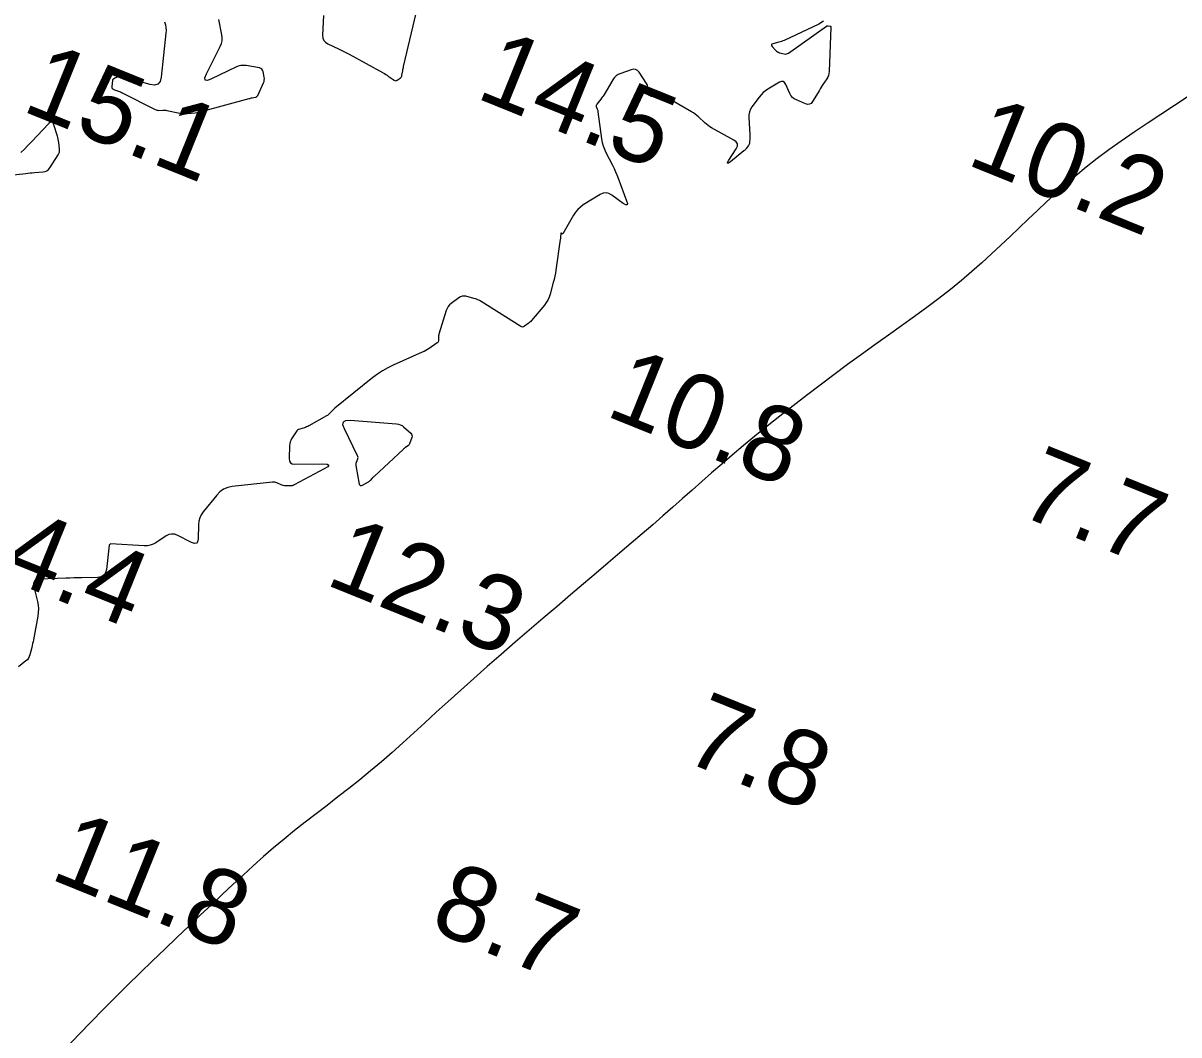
# Model space of a CAD drawing. Extents: x 3040093 to 3056816, y 408076 to 509144.
# Drawn here: x 3044647.8 to 3044724.8, y 440772.7 to 440840.1 of the extents above; entities that cross this region are included whole.
import ezdxf

# ---------------------------------------------------------------- set-up
doc = ezdxf.new("R2010")
doc.units = 0
for name, color, linetype in [('V-CHAN-CONT-EL12-1112', 7, 'Continuous'), ('V-CHAN-CONT-EL15', 7, 'Continuous'), ('V-TOPO-SOUN-0810', 7, 'Continuous')]:
    doc.layers.add(name, color=color, linetype=linetype)

msp = doc.modelspace()

# ---------------------------------------------------------------- linework, layer by layer
at = {"layer": 'V-CHAN-CONT-EL12-1112'}
msp.add_lwpolyline([(3044725.455, 440835.253), (3044724.545, 440834.65), (3044723.634, 440834.051), (3044722.733, 440833.456), (3044721.85, 440832.865), (3044720.995, 440832.277), (3044720.177, 440831.693), (3044719.402, 440831.111), (3044718.667, 440830.532), (3044717.967, 440829.955), (3044717.297, 440829.379), (3044716.651, 440828.804), (3044716.024, 440828.23), (3044715.41, 440827.655), (3044714.804, 440827.079), (3044714.202, 440826.503), (3044713.596, 440825.924), (3044712.983, 440825.344), (3044712.357, 440824.761), (3044711.713, 440824.176), (3044711.046, 440823.587), (3044710.35, 440822.996), (3044709.621, 440822.401), (3044708.854, 440821.802), (3044708.053, 440821.198), (3044707.222, 440820.587), (3044706.366, 440819.969), (3044705.488, 440819.341), (3044704.593, 440818.703), (3044703.686, 440818.053), (3044702.772, 440817.39), (3044701.854, 440816.714), (3044700.938, 440816.027), (3044700.03, 440815.336), (3044699.137, 440814.645), (3044698.263, 440813.959), (3044697.416, 440813.283), (3044696.6, 440812.621), (3044695.822, 440811.978), (3044695.085, 440811.358), (3044694.384, 440810.757), (3044693.71, 440810.172), (3044693.055, 440809.597), (3044692.412, 440809.027), (3044691.771, 440808.459), (3044691.125, 440807.887), (3044690.466, 440807.306), (3044689.786, 440806.714), (3044689.083, 440806.106), (3044688.357, 440805.482), (3044687.605, 440804.839), (3044686.826, 440804.176), (3044686.018, 440803.49), (3044685.182, 440802.779), (3044684.314, 440802.042), (3044683.416, 440801.278), (3044682.494, 440800.492), (3044681.559, 440799.691), (3044680.619, 440798.882), (3044679.684, 440798.072), (3044678.762, 440797.267), (3044677.862, 440796.474), (3044676.995, 440795.7), (3044676.167, 440794.95), (3044675.373, 440794.225), (3044674.608, 440793.523), (3044673.866, 440792.842), (3044673.14, 440792.183), (3044672.424, 440791.543), (3044671.712, 440790.921), (3044670.998, 440790.316), (3044670.277, 440789.726), (3044669.55, 440789.149), (3044668.821, 440788.581), (3044668.092, 440788.02), (3044667.365, 440787.461), (3044666.644, 440786.902), (3044665.93, 440786.34), (3044665.228, 440785.771), (3044664.538, 440785.192), (3044663.857, 440784.601), (3044663.179, 440783.996), (3044662.499, 440783.376), (3044661.811, 440782.737), (3044661.111, 440782.079), (3044660.393, 440781.398), (3044659.652, 440780.693), (3044658.885, 440779.964), (3044658.094, 440779.211), (3044657.286, 440778.439), (3044656.466, 440777.651), (3044655.639, 440776.851), (3044654.811, 440776.041), (3044653.988, 440775.225), (3044653.174, 440774.407), (3044652.374, 440773.589), (3044651.587, 440772.772), (3044650.812, 440771.956)], dxfattribs=at)
at = {"layer": 'V-CHAN-CONT-EL15'}
for points in [[(3044667.857, 440840.644), (3044667.802, 440839.33), (3044667.818, 440839.146), (3044667.88, 440838.991), (3044667.989, 440838.864), (3044668.146, 440838.766), (3044668.865, 440838.431), (3044669.044, 440838.346), (3044669.222, 440838.257), (3044669.398, 440838.166), (3044669.572, 440838.072), (3044671.829, 440836.828), (3044671.917, 440836.778), (3044672.003, 440836.725), (3044672.088, 440836.671), (3044672.172, 440836.614), (3044672.57, 440836.335), (3044672.619, 440836.308), (3044672.669, 440836.3), (3044672.719, 440836.309), (3044672.768, 440836.336), (3044672.965, 440836.478), (3044673.01, 440836.517), (3044673.044, 440836.562), (3044673.069, 440836.612), (3044673.084, 440836.669), (3044673.135, 440836.97), (3044673.148, 440837.04), (3044673.161, 440837.11), (3044673.176, 440837.179), (3044673.192, 440837.248), (3044674.149, 440841.278)], [(3044701.158, 440840.269), (3044700.842, 440840.067), (3044698.535, 440838.991), (3044698.448, 440838.953), (3044698.359, 440838.918), (3044698.269, 440838.888), (3044698.178, 440838.861), (3044697.788, 440838.756), (3044697.723, 440838.729), (3044697.694, 440838.692), (3044697.699, 440838.644), (3044697.738, 440838.587), (3044697.973, 440838.331), (3044698.031, 440838.276), (3044698.094, 440838.232), (3044698.163, 440838.197), (3044698.238, 440838.172), (3044698.55, 440838.094), (3044698.626, 440838.082), (3044698.7, 440838.087), (3044698.77, 440838.109), (3044698.837, 440838.147), (3044701.367, 440839.936), (3044701.393, 440839.951), (3044701.42, 440839.96), (3044701.448, 440839.964), (3044701.478, 440839.961), (3044701.599, 440839.941), (3044701.626, 440839.933), (3044701.644, 440839.918), (3044701.655, 440839.897), (3044701.658, 440839.869), (3044701.542, 440836.915), (3044701.528, 440836.783), (3044701.497, 440836.658), (3044701.448, 440836.538), (3044701.382, 440836.424), (3044701.082, 440835.978), (3044701.008, 440835.866), (3044700.936, 440835.753), (3044700.866, 440835.639), (3044700.797, 440835.524), (3044700.436, 440834.911), (3044700.345, 440834.796), (3044700.237, 440834.732), (3044700.113, 440834.72), (3044699.971, 440834.759), (3044699.359, 440835.022), (3044699.217, 440835.098), (3044699.097, 440835.195), (3044698.998, 440835.314), (3044698.92, 440835.455), (3044698.651, 440836.062), (3044698.574, 440836.185), (3044698.479, 440836.248), (3044698.364, 440836.252), (3044698.23, 440836.197), (3044697.464, 440835.746), (3044697.297, 440835.636), (3044697.144, 440835.512), (3044697.004, 440835.372), (3044696.877, 440835.218), (3044696.399, 440834.57), (3044696.296, 440834.403), (3044696.225, 440834.227), (3044696.188, 440834.04), (3044696.183, 440833.844), (3044696.247, 440832.723), (3044696.25, 440832.657), (3044696.252, 440832.592), (3044696.251, 440832.527), (3044696.249, 440832.461), (3044696.236, 440832.186), (3044696.229, 440832.129), (3044696.214, 440832.075), (3044696.191, 440832.024), (3044696.16, 440831.976), (3044696.019, 440831.789), (3044695.983, 440831.743), (3044695.944, 440831.701), (3044695.902, 440831.66), (3044695.858, 440831.623), (3044694.958, 440830.909), (3044694.828, 440830.817), (3044694.767, 440830.802), (3044694.777, 440830.863), (3044694.856, 440831.002), (3044695.349, 440831.765), (3044695.429, 440831.942), (3044695.432, 440832.098), (3044695.355, 440832.234), (3044695.2, 440832.351), (3044693.713, 440833.165), (3044693.589, 440833.238), (3044693.471, 440833.318), (3044693.359, 440833.405), (3044693.251, 440833.499), (3044692.831, 440833.89), (3044692.724, 440833.984), (3044692.612, 440834.072), (3044692.495, 440834.154), (3044692.373, 440834.229), (3044691.105, 440834.966), (3044690.962, 440835.04), (3044690.814, 440835.098), (3044690.661, 440835.14), (3044690.502, 440835.167), (3044689.711, 440835.26), (3044689.634, 440835.28), (3044689.576, 440835.32), (3044689.537, 440835.378), (3044689.518, 440835.456), (3044689.482, 440835.807), (3044689.467, 440835.892), (3044689.443, 440835.975), (3044689.409, 440836.053), (3044689.365, 440836.128), (3044688.875, 440836.862), (3044688.768, 440836.983), (3044688.644, 440837.053), (3044688.504, 440837.071), (3044688.346, 440837.038), (3044687.655, 440836.794), (3044687.494, 440836.722), (3044687.352, 440836.626), (3044687.23, 440836.506), (3044687.127, 440836.363), (3044686.521, 440835.35), (3044686.476, 440835.277), (3044686.427, 440835.206), (3044686.377, 440835.136), (3044686.324, 440835.069), (3044686.057, 440834.74), (3044686.033, 440834.703), (3044686.021, 440834.664), (3044686.02, 440834.623), (3044686.031, 440834.58), (3044686.096, 440834.406), (3044686.111, 440834.362), (3044686.124, 440834.318), (3044686.134, 440834.272), (3044686.141, 440834.227), (3044686.386, 440832.426), (3044686.428, 440832.192), (3044686.489, 440831.964), (3044686.569, 440831.742), (3044686.668, 440831.526), (3044687.104, 440830.674), (3044687.209, 440830.46), (3044687.309, 440830.243), (3044687.402, 440830.023), (3044687.488, 440829.8), (3044688.048, 440828.298), (3044688.097, 440828.121), (3044688.076, 440828.035), (3044687.988, 440828.038), (3044687.83, 440828.132), (3044687.064, 440828.685), (3044686.872, 440828.79), (3044686.677, 440828.83), (3044686.479, 440828.804), (3044686.28, 440828.713), (3044685.164, 440828.023), (3044684.968, 440827.885), (3044684.794, 440827.726), (3044684.642, 440827.546), (3044684.511, 440827.346), (3044683.808, 440826.112), (3044683.797, 440826.099), (3044683.786, 440826.093), (3044683.772, 440826.092), (3044683.757, 440826.099), (3044683.693, 440826.137), (3044683.678, 440826.143), (3044683.668, 440826.142), (3044683.662, 440826.133), (3044683.659, 440826.118), (3044683.649, 440825.891), (3044683.647, 440825.847), (3044683.643, 440825.803), (3044683.639, 440825.759), (3044683.633, 440825.715), (3044683.337, 440823.678), (3044683.304, 440823.474), (3044683.265, 440823.271), (3044683.219, 440823.069), (3044683.167, 440822.869), (3044682.947, 440822.07), (3044682.882, 440821.875), (3044682.798, 440821.69), (3044682.694, 440821.516), (3044682.571, 440821.352), (3044681.71, 440820.326), (3044681.66, 440820.269), (3044681.606, 440820.216), (3044681.549, 440820.166), (3044681.49, 440820.12), (3044681.244, 440819.94), (3044681.183, 440819.906), (3044681.12, 440819.893), (3044681.057, 440819.902), (3044680.993, 440819.931), (3044678.367, 440821.587), (3044678.25, 440821.654), (3044678.129, 440821.712), (3044678.004, 440821.761), (3044677.875, 440821.8), (3044677.349, 440821.937), (3044677.22, 440821.957), (3044677.097, 440821.948), (3044676.98, 440821.91), (3044676.868, 440821.843), (3044676.362, 440821.463), (3044676.251, 440821.366), (3044676.159, 440821.256), (3044676.087, 440821.132), (3044676.033, 440820.995), (3044675.551, 440819.417), (3044675.537, 440819.366), (3044675.528, 440819.314), (3044675.522, 440819.262), (3044675.521, 440819.209), (3044675.525, 440818.997), (3044675.52, 440818.947), (3044675.505, 440818.903), (3044675.477, 440818.864), (3044675.439, 440818.832), (3044674.886, 440818.461), (3044674.778, 440818.391), (3044674.668, 440818.327), (3044674.554, 440818.267), (3044674.438, 440818.212), (3044672.493, 440817.345), (3044672.136, 440817.173), (3044671.793, 440816.978), (3044671.463, 440816.761), (3044671.146, 440816.523), (3044668.611, 440814.486), (3044668.563, 440814.445), (3044668.516, 440814.403), (3044668.472, 440814.359), (3044668.429, 440814.314), (3044668.261, 440814.127), (3044668.217, 440814.082), (3044668.171, 440814.041), (3044668.121, 440814.004), (3044668.067, 440813.971), (3044666.879, 440813.303), (3044666.807, 440813.265), (3044666.734, 440813.232), (3044666.66, 440813.203), (3044666.583, 440813.179), (3044666.273, 440813.088), (3044666.2, 440813.06), (3044666.135, 440813.02), (3044666.079, 440812.969), (3044666.032, 440812.907), (3044665.737, 440812.442), (3044665.681, 440812.34), (3044665.64, 440812.233), (3044665.614, 440812.121), (3044665.603, 440812.005), (3044665.575, 440811.122), (3044665.593, 440810.959), (3044665.659, 440810.843), (3044665.774, 440810.775), (3044665.936, 440810.753), (3044667.822, 440810.776), (3044668.11, 440810.758), (3044668.22, 440810.695), (3044668.154, 440810.586), (3044667.91, 440810.432), (3044665.901, 440809.367), (3044665.835, 440809.337), (3044665.766, 440809.316), (3044665.695, 440809.304), (3044665.621, 440809.301), (3044665.325, 440809.308), (3044665.251, 440809.314), (3044665.179, 440809.327), (3044665.109, 440809.347), (3044665.041, 440809.374), (3044664.751, 440809.508), (3044664.679, 440809.535), (3044664.606, 440809.552), (3044664.531, 440809.559), (3044664.454, 440809.556), (3044661.784, 440809.261), (3044661.481, 440809.199), (3044661.207, 440809.084), (3044660.963, 440808.916), (3044660.747, 440808.695), (3044659.84, 440807.579), (3044659.708, 440807.388), (3044659.612, 440807.183), (3044659.552, 440806.965), (3044659.528, 440806.734), (3044659.505, 440805.782), (3044659.473, 440805.587), (3044659.39, 440805.479), (3044659.256, 440805.458), (3044659.069, 440805.523), (3044658.107, 440806.015), (3044657.923, 440806.084), (3044657.741, 440806.1), (3044657.562, 440806.065), (3044657.386, 440805.977), (3044656.686, 440805.521), (3044656.507, 440805.423), (3044656.32, 440805.356), (3044656.124, 440805.32), (3044655.919, 440805.316), (3044653.678, 440805.439), (3044653.672, 440805.439), (3044653.667, 440805.438), (3044653.662, 440805.435), (3044653.657, 440805.432), (3044653.638, 440805.417), (3044653.629, 440805.41), (3044653.62, 440805.402), (3044653.599, 440805.382), (3044653.595, 440805.377), (3044653.591, 440805.372), (3044653.589, 440805.366), (3044653.588, 440805.36), (3044653.401, 440803.735), (3044653.341, 440803.505), (3044653.223, 440803.339), (3044653.046, 440803.238), (3044652.811, 440803.201), (3044651.751, 440803.186), (3044651.486, 440803.182), (3044651.222, 440803.176), (3044650.957, 440803.168), (3044650.692, 440803.16), (3044648.948, 440803.097), (3044648.735, 440803.058), (3044648.6, 440802.961), (3044648.542, 440802.804), (3044648.563, 440802.589), (3044648.8, 440801.609), (3044648.846, 440801.364), (3044648.866, 440801.118), (3044648.859, 440800.871), (3044648.826, 440800.624), (3044648.532, 440799.046), (3044648.508, 440798.92), (3044648.482, 440798.795), (3044648.454, 440798.67), (3044648.424, 440798.545), (3044648.302, 440798.048), (3044648.263, 440797.93), (3044648.206, 440797.822), (3044648.132, 440797.726), (3044648.04, 440797.641), (3044647.544, 440797.25)], [(3044657.271, 440840.222), (3044657.327, 440840.037), (3044657.362, 440839.848), (3044657.374, 440839.657), (3044657.363, 440839.463), (3044657.045, 440836.549), (3044656.97, 440836.26), (3044656.822, 440836.08), (3044656.6, 440836.009), (3044656.304, 440836.046), (3044654.381, 440836.578), (3044654.345, 440836.586), (3044654.308, 440836.588), (3044654.272, 440836.585), (3044654.236, 440836.576), (3044654.076, 440836.527), (3044654.048, 440836.517), (3044654.02, 440836.506), (3044653.993, 440836.493), (3044653.967, 440836.479), (3044653.864, 440836.417), (3044653.841, 440836.4), (3044653.824, 440836.379), (3044653.812, 440836.355), (3044653.806, 440836.327), (3044653.762, 440835.907), (3044653.764, 440835.844), (3044653.784, 440835.792), (3044653.823, 440835.752), (3044653.88, 440835.724), (3044654.144, 440835.635), (3044654.21, 440835.611), (3044654.274, 440835.585), (3044654.338, 440835.557), (3044654.401, 440835.527), (3044656.645, 440834.384), (3044656.706, 440834.357), (3044656.768, 440834.34), (3044656.832, 440834.33), (3044656.897, 440834.329), (3044657.163, 440834.341), (3044657.23, 440834.342), (3044657.296, 440834.339), (3044657.361, 440834.331), (3044657.427, 440834.319), (3044658.285, 440834.131), (3044658.41, 440834.109), (3044658.536, 440834.098), (3044658.663, 440834.097), (3044658.79, 440834.108), (3044659.3, 440834.17), (3044659.427, 440834.188), (3044659.553, 440834.21), (3044659.678, 440834.237), (3044659.802, 440834.269), (3044662.896, 440835.113), (3044662.949, 440835.127), (3044663.002, 440835.14), (3044663.055, 440835.152), (3044663.109, 440835.162), (3044663.323, 440835.203), (3044663.373, 440835.218), (3044663.415, 440835.243), (3044663.449, 440835.278), (3044663.476, 440835.323), (3044663.864, 440836.169), (3044663.898, 440836.259), (3044663.916, 440836.351), (3044663.92, 440836.445), (3044663.908, 440836.54), (3044663.831, 440836.925), (3044663.802, 440837.012), (3044663.754, 440837.078), (3044663.686, 440837.125), (3044663.599, 440837.152), (3044662.709, 440837.309), (3044662.53, 440837.327), (3044662.356, 440837.317), (3044662.185, 440837.279), (3044662.018, 440837.213), (3044660.388, 440836.423), (3044660.123, 440836.325), (3044659.979, 440836.348), (3044659.959, 440836.491), (3044660.06, 440836.755), (3044660.982, 440838.592), (3044661.057, 440838.777), (3044661.099, 440838.966), (3044661.108, 440839.159), (3044661.084, 440839.357), (3044660.877, 440840.379)], [(3044645.916, 440829.888), (3044648.029, 440830.132), (3044648.172, 440830.148), (3044648.316, 440830.162), (3044648.459, 440830.175), (3044648.603, 440830.186), (3044649.178, 440830.226), (3044649.314, 440830.25), (3044649.433, 440830.301), (3044649.536, 440830.381), (3044649.622, 440830.488), (3044650.183, 440831.36), (3044650.233, 440831.454), (3044650.265, 440831.551), (3044650.28, 440831.653), (3044650.277, 440831.759), (3044650.229, 440832.191), (3044650.215, 440832.298), (3044650.195, 440832.405), (3044650.17, 440832.51), (3044650.141, 440832.614), (3044649.904, 440833.373), (3044649.845, 440833.499), (3044649.77, 440833.553), (3044649.679, 440833.537), (3044649.571, 440833.45), (3044648.408, 440832.22), (3044648.174, 440831.981), (3044647.934, 440831.75), (3044647.687, 440831.526)]]:
    msp.add_lwpolyline(points, dxfattribs=at)
msp.add_lwpolyline([(3044673.72, 440812.76), (3044673.751, 440812.691), (3044673.757, 440812.615), (3044673.739, 440812.533), (3044673.593, 440812.117), (3044673.574, 440812.073), (3044673.549, 440812.033), (3044673.517, 440811.999), (3044673.479, 440811.969), (3044673.315, 440811.86), (3044673.275, 440811.832), (3044673.235, 440811.802), (3044673.198, 440811.771), (3044673.161, 440811.738), (3044671.249, 440809.964), (3044671.213, 440809.929), (3044671.178, 440809.894), (3044671.143, 440809.858), (3044671.11, 440809.821), (3044670.977, 440809.671), (3044670.943, 440809.635), (3044670.906, 440809.603), (3044670.866, 440809.574), (3044670.823, 440809.548), (3044670.438, 440809.337), (3044670.367, 440809.31), (3044670.312, 440809.317), (3044670.272, 440809.356), (3044670.249, 440809.428), (3044670.031, 440810.654), (3044670.024, 440810.712), (3044670.026, 440810.768), (3044670.035, 440810.824), (3044670.053, 440810.88), (3044670.139, 440811.099), (3044670.154, 440811.154), (3044670.158, 440811.208), (3044670.15, 440811.261), (3044670.129, 440811.314), (3044669.249, 440813.105), (3044669.157, 440813.378), (3044669.192, 440813.566), (3044669.353, 440813.667), (3044669.641, 440813.683), (3044672.723, 440813.444), (3044672.853, 440813.424), (3044672.975, 440813.384), (3044673.089, 440813.324), (3044673.194, 440813.243), (3044673.665, 440812.823)], close=True, dxfattribs=at)

# ---------------------------------------------------------------- texts
at = {"layer": 'V-TOPO-SOUN-0810'}
for s, p in [('14.5 ', (3044677.903, 440835.2)), ('15.1 ', (3044647.663, 440834.34)), ('10.2 ', (3044710.583, 440830.77)), ('10.8 ', (3044686.533, 440814.03)), ('7.7', (3044713.972, 440807.459)), ('14.4 ', (3044642.773, 440804.68)), ('12.3 ', (3044667.873, 440802.78)), ('7.8', (3044691.662, 440791.049)), ('11.8 ', (3044649.533, 440783.16)), ('8.7', (3044674.792, 440779.799))]:
    msp.add_text(s, height=5, rotation=338, dxfattribs=at).set_placement(p)

doc.saveas('drawing.dxf')
